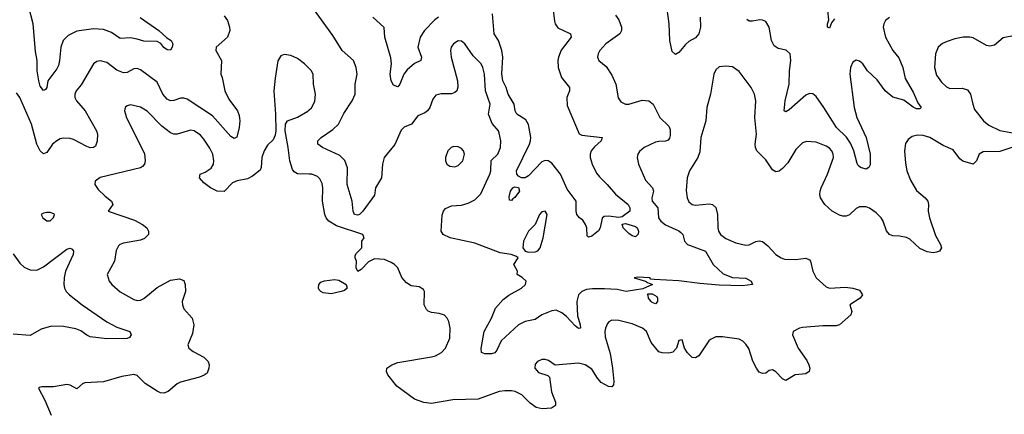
# Model space of a CAD drawing. Header units: inches. Extents: x 1834610 to 2027685, y 642842 to 774116.
# Tile 589 of 632: x 1998268 to 2004156, y 721974 to 724335. Entities that reach past the tile are written whole.
import ezdxf

# ---------------------------------------------------------------- set-up
doc = ezdxf.new("R2010")
doc.units = ezdxf.units.IN
doc.header["$MEASUREMENT"] = 0
doc.layers.add('B9792', color=7, linetype='Continuous')
doc.layers.add('C0702', color=7, linetype='Continuous')

msp = doc.modelspace()

# ---------------------------------------------------------------- linework, layer by layer
at = {"layer": 'B9792', "color": 5}
for points, elevation in [([(1998988.7, 724348.7), (1999100.3, 724270), (1999147.4, 724227.4), (1999174.4, 724210), (1999184.4, 724190), (1999180.3, 724170), (1999170, 724152.3), (1999150, 724155.1), (1999130, 724168.4), (1999111.7, 724191.7), (1999090, 724203.8), (1999010, 724205.8), (1998970, 724219), (1998930, 724225.7), (1998870, 724221.7), (1998817.7, 724257.7), (1998770, 724277.3), (1998710, 724280.3), (1998610, 724266.5), (1998558.6, 724241.4), (1998529.2, 724210), (1998515, 724170), (1998507.3, 724090), (1998499.4, 724060.6), (1998490, 724041.3), (1998435.8, 723970), (1998430, 723928.7), (1998422.5, 723917.5), (1998410, 723912), (1998390, 723938), (1998382.5, 723970), (1998373.3, 724030), (1998373.4, 724090), (1998363.8, 724143.8), (1998349.9, 724309.9), (1998322.5, 724410)], 240), ([(1999490, 724358.4), (1999510.3, 724330), (1999523.7, 724290), (1999525.3, 724270), (1999510.3, 724230), (1999443, 724170), (1999442, 724150), (1999476, 724090), (1999471.3, 724010), (1999479.2, 723990), (1999495.1, 723910), (1999519.4, 723859.4), (1999570.3, 723790), (1999581.1, 723761.1), (1999584.7, 723730), (1999581.1, 723690), (1999567, 723633), (1999550, 723623.6), (1999530, 723635.8), (1999420.5, 723760.5), (1999270, 723860.3), (1999250, 723866.2), (1999230, 723866), (1999190, 723850.9), (1999170, 723848.8), (1999150, 723858.8), (1999123.4, 723890), (1999090, 723961.3), (1998990, 724035.8), (1998970, 724042.8), (1998950, 724041.2), (1998910, 724019.8), (1998890, 724016.2), (1998850, 724032.8), (1998790, 724079.4), (1998750, 724088.9), (1998730, 724085.3), (1998709.5, 724070.5), (1998635.2, 723944.8), (1998605.5, 723910), (1998597.3, 723890), (1998598.5, 723870), (1998608, 723850), (1998660.2, 723790), (1998727.2, 723670), (1998733.2, 723650), (1998732.1, 723607.9), (1998720.7, 723579.3), (1998710.3, 723569.7), (1998690, 723568.4), (1998670, 723576.4), (1998590, 723619.3), (1998570, 723624.8), (1998530, 723626.2), (1998510, 723621.8), (1998489.5, 723610.5), (1998465.3, 723590), (1998430, 723540.7), (1998410, 723531.6), (1998390, 723551.5), (1998371.6, 723590), (1998339.4, 723710), (1998269.8, 723870), (1998250, 723898.3)], 260), ([(2000000, 724043.4), (1999971.7, 724071.7), (1999930, 724102.4), (1999890, 724121.6), (1999850, 724126.6), (1999830, 724119.3), (1999811.9, 724088.1), (1999795.1, 723984.9), (1999788.4, 723910), (1999797.1, 723770), (1999799, 723670), (1999795.3, 723644.7), (1999783.2, 723616.8), (1999750, 723583.6), (1999729.4, 723550.6), (1999716.3, 723510), (1999713.2, 723450), (1999705.5, 723434.5), (1999660.7, 723399.3), (1999630, 723383.1), (1999569.7, 723370.3), (1999541.6, 723358.4), (1999490, 723307.4), (1999448.7, 723310), (1999409, 723330), (1999370, 723359.3), (1999342.7, 723390), (1999346.6, 723410), (1999377.7, 723422.3), (1999414.1, 723445.9), (1999427.2, 723470), (1999429, 723490), (1999422.9, 723530), (1999406.2, 723566.2), (1999370, 723621.1), (1999350, 723643.5), (1999311.6, 723670), (1999290, 723674), (1999210, 723649.9), (1999190, 723650.7), (1999170, 723657.8), (1999117.7, 723697.7), (1999030, 723788.2), (1998990, 723811.1), (1998930, 723825.1), (1998910, 723819.5), (1998899.1, 723810), (1998895.8, 723790), (1998900.3, 723770), (1998907.6, 723747.6), (1999013.7, 723533.7), (1999019.1, 723490), (1999014.3, 723470), (1999003.2, 723456.8), (1998990.2, 723449.8), (1998750, 723390.9), (1998719.1, 723370), (1998718, 723350), (1998738.4, 723318.4), (1998778.8, 723278.8), (1998818, 723250), (1998824.7, 723230), (1998798, 723190), (1998955.5, 723135.5), (1999003.1, 723110), (1999028.4, 723090), (1999039.3, 723070), (1999039.3, 723050), (1999014.4, 723025.6), (1998990, 723015.8), (1998890, 722998), (1998867.7, 722990), (1998858.6, 722981.5), (1998845.3, 722954.8), (1998834.6, 722890), (1998792.2, 722810), (1998803.7, 722770), (1998819.5, 722750), (1998870, 722706.3), (1998950, 722661.1), (1998970, 722655.3), (1998990, 722658), (1999010, 722667.2), (1999090, 722732.9), (1999170, 722776.5), (1999224.9, 722784.9), (1999250, 722774), (1999258.7, 722750), (1999260.3, 722710), (1999239.5, 722650), (1999241.1, 722630), (1999250, 722604.9), (1999298.7, 722550), (1999308.8, 722510), (1999301.2, 722458.8), (1999274, 722390), (1999280.7, 722370), (1999304.9, 722350), (1999370, 722317.1), (1999394.4, 722290), (1999400.4, 722270), (1999399.3, 722250), (1999390, 722221.2), (1999372.1, 722207.9), (1999343.1, 722196.9), (1999230, 722166.6), (1999210, 722155.8), (1999156.3, 722110), (1999130, 722101.3), (1999110, 722103), (1999090, 722113.3), (1999018.8, 722158.8), (1998970, 722207.1), (1998950, 722211.7), (1998879.3, 722200.7), (1998770, 722168.8), (1998657.3, 722162.7), (1998643.5, 722156.5), (1998610, 722127.6), (1998570, 722148.5), (1998550, 722152.3), (1998470, 722138.7), (1998401.1, 722138.9), (1998384.9, 722135.1), (1998381, 722130), (1998419.5, 722059.5), (1998456.5, 721970)], 280), ([(2000000, 723410.6), (1999930, 723413.2), (1999910, 723424.2), (1999899, 723439), (1999882.7, 723490), (1999874.6, 723570), (1999855.1, 723670), (1999857, 723710), (1999869.5, 723730.5), (1999930, 723752.4), (1999991.7, 723788.3), (2000000, 723795.7)], 280), ([(1998230, 722934.9), (1998270, 722878.4), (1998295.1, 722855.1), (1998330, 722839), (1998370, 722836.1), (1998410, 722857.6), (1998550, 722962.3), (1998570, 722968), (1998582.5, 722962.5), (1998590.3, 722950.3), (1998587.2, 722930), (1998542.9, 722830), (1998533.4, 722790), (1998531.6, 722750), (1998536, 722730), (1998547, 722710), (1998565.3, 722690), (1998642.8, 722630), (1998790, 722527.2), (1998850, 722495.5), (1998926.8, 722470), (1998934.4, 722450), (1998925.5, 722434.5), (1998910, 722428), (1998790, 722426.5), (1998690, 722438), (1998670, 722447.3), (1998634.4, 722474.4), (1998604.9, 722484.9), (1998530, 722499.9), (1998458.9, 722501), (1998396, 722484), (1998330, 722446.3), (1998230, 722454)], 260)]:
    msp.add_lwpolyline(points, dxfattribs=dict(at, elevation=elevation))
at = {"layer": 'B9792', "color": 5, "elevation": 280}
msp.add_lwpolyline([(1998450, 723182.4), (1998430, 723182.4), (1998410, 723178.4), (1998397.3, 723170), (1998406.8, 723150), (1998430, 723130.8), (1998450, 723130.8), (1998470, 723151.3), (1998477, 723170), (1998473.3, 723173.3)], close=True, dxfattribs=at)
at = {"layer": 'C0702', "color": 5}
for points, elevation in [([(2002337.4, 724350), (2002340.1, 724290), (2002330, 724249.7), (2002310, 724227.4), (2002270, 724203.9), (2002250, 724186.2), (2002210, 724139.7), (2002190, 724127.6), (2002170, 724144.5), (2002155.2, 724210), (2002151.3, 724310), (2002116.3, 724576.4)], 260), ([(2001830, 724362.6), (2001850, 724334.9), (2001867.1, 724290), (2001866.7, 724270), (2001856, 724250), (2001772.2, 724190), (2001737.6, 724150), (2001726.4, 724130), (2001723, 724110), (2001730.4, 724090.4), (2001774.4, 724054.4), (2001810, 724003), (2001832.6, 723950), (2001847.4, 723867.4), (2001862.8, 723842.7), (2001890, 723830.4), (2001910, 723830.3), (2001990, 723853.8), (2002030, 723848.8), (2002055.8, 723830), (2002096.5, 723750), (2002150, 723697.4), (2002158.3, 723678.3), (2002158.1, 723641.9), (2002154.2, 723625.8), (2002145.7, 723614.3), (2002130, 723608.5), (2002090, 723607.1), (2002070, 723601.7), (2002003, 723570), (2001974.1, 723545.9), (2001964.4, 723530), (2001960.4, 723510), (2001968.6, 723470), (2002010, 723375.5), (2002051.4, 723330), (2002057.6, 723310), (2002048.4, 723270), (2002050.2, 723250.2), (2002083.6, 723210), (2002087.9, 723150), (2002102.9, 723130), (2002130, 723108.4), (2002210, 723071.8), (2002222.2, 723062.2), (2002234.2, 723050), (2002243.6, 723010), (2002262.4, 722990), (2002370, 722950.2), (2002415.5, 722870), (2002474.6, 722814.7), (2002530, 722792.5), (2002610, 722788.8), (2002642.4, 722770), (2002651, 722750), (2002590, 722743.2), (2002450, 722746.4), (2002336.1, 722756), (2002210, 722773.5), (2002061.3, 722781.3), (2002043.2, 722783.2), (2002035.3, 722790), (2001965.5, 722794.5), (2001942, 722790), (2002011.3, 722771.3), (2002022, 722762), (2002052, 722750), (2001995.3, 722724.7), (2001894, 722710), (2001840.7, 722720.7), (2001765, 722725), (2001694.1, 722725.9), (2001658.4, 722721.6), (2001630, 722708.7), (2001610.2, 722690), (2001600.5, 722650), (2001603.2, 722563.2), (2001619.7, 722510), (2001621, 722490), (2001610, 722487.9), (2001590, 722503.1), (2001538.8, 722558.8), (2001510, 722582.3), (2001476.8, 722596.8), (2001450, 722593.5), (2001390, 722569.8), (2001350, 722541.8), (2001290, 722528.9), (2001250, 722509.8), (2001146.7, 722413.3), (2001121.7, 722358.3), (2001110, 722342.9), (2001090, 722336.9), (2001050, 722336.2), (2001030, 722344), (2001027.3, 722367.3), (2001045.8, 722470), (2001088.9, 722550), (2001113.6, 722610), (2001159.5, 722660.5), (2001193.8, 722686.2), (2001269.6, 722730), (2001292.6, 722750), (2001296.2, 722770), (2001273.8, 722793.8), (2001242, 722810), (2001244, 722830), (2001224, 722870), (2001248.7, 722910), (2001238.6, 722918.6), (2001208, 722930), (2001140.6, 722940.6), (2000990, 722997.7), (2000842, 723030), (2000799.7, 723050), (2000788.6, 723070), (2000793.9, 723166.1), (2000803.1, 723190), (2000814.7, 723205.3), (2000850, 723221.8), (2000910, 723226.2), (2000950, 723237.3), (2000990, 723257.4), (2001026.3, 723293.7), (2001080.2, 723410), (2001085.4, 723430), (2001087.8, 723492.2), (2001128, 723530), (2001143.1, 723570), (2001144.7, 723610), (2001136, 723656), (2001130.6, 723670.6), (2001094.2, 723714.2), (2001071.9, 723770), (2001081.2, 723830), (2001052.9, 723910), (2001047.7, 724010), (2001037.8, 724050), (2001026.9, 724070), (2000979.4, 724119.4), (2000930.8, 724190.8), (2000919.5, 724199.5), (2000910, 724205.6), (2000890, 724207.6), (2000861.6, 724190), (2000848.8, 724170), (2000844.2, 724150), (2000848.9, 724110), (2000886.9, 723970), (2000887.9, 723932.1), (2000881.3, 723910), (2000870, 723898.7), (2000850, 723892.4), (2000787.6, 723892.4), (2000757.3, 723882.7), (2000739.5, 723860.5), (2000720.3, 723810), (2000706.4, 723790), (2000690, 723777.4), (2000650, 723759.6), (2000610.4, 723710), (2000567.9, 723692.1), (2000550, 723675.1), (2000511.3, 723588.7), (2000447.4, 723510), (2000436.9, 723470), (2000432.6, 723390), (2000396, 723330), (2000390, 723285.2), (2000321.1, 723190), (2000300.5, 723170), (2000290, 723165.6), (2000270, 723168.8), (2000262, 723190), (2000256.5, 723250), (2000226.4, 723350), (2000228.6, 723448.6), (2000212.7, 723492.7), (2000182.9, 723522.8), (2000079.6, 723570), (2000051.8, 723590), (2000051.4, 723610), (2000071.2, 723630), (2000141, 723679), (2000175.4, 723710), (2000206.3, 723773.7), (2000257, 723850), (2000274.9, 723890), (2000274.2, 723950), (2000287.1, 724010), (2000279.8, 724050), (2000264.2, 724090), (2000197.2, 724150), (2000140, 724240), (2000014.4, 724414.4)], 260), ([(2001455.4, 724410), (2001466, 724326), (2001470.3, 724310), (2001485.5, 724285.5), (2001554.7, 724254.7), (2001561.3, 724250), (2001565.7, 724230), (2001506.8, 724153.2), (2001489.3, 724110), (2001486.7, 724090), (2001488.5, 724050), (2001507.1, 723990), (2001556.5, 723930), (2001555.2, 723910), (2001540.9, 723870), (2001541.2, 723821.2), (2001613.2, 723653.2), (2001630, 723645.2), (2001750.6, 723630), (2001744.9, 723610), (2001705.2, 723574.8), (2001685.2, 723550), (2001678.6, 723530), (2001679.2, 723510), (2001691.1, 723470), (2001717.3, 723417.3), (2001734.6, 723394.6), (2001780.2, 723350), (2001830.7, 723290.7), (2001906.7, 723230), (2001917, 723210), (2001916.4, 723190), (2001870, 723156.2), (2001850, 723151.6), (2001790, 723160.5), (2001762.6, 723157.4), (2001752.2, 723147.8), (2001738.7, 723090), (2001730, 723072.7), (2001690, 723040.9), (2001670, 723033.2), (2001662.4, 723042.4), (2001659.1, 723090), (2001651.2, 723110), (2001635.4, 723135.4), (2001616.4, 723150), (2001600.7, 723170), (2001595.4, 723190), (2001596, 723250), (2001542.1, 723322.1), (2001503, 723410), (2001450, 723476.5), (2001429.2, 723490), (2001410, 723492.7), (2001390, 723485.7), (2001310, 723401.8), (2001290, 723389), (2001268.1, 723388.1), (2001250, 723398.5), (2001240.6, 723410), (2001239.3, 723430), (2001317.3, 723590), (2001323.2, 723610), (2001324.3, 723630), (2001311, 723709), (2001295.6, 723735.6), (2001240.2, 723770), (2001231.6, 723790), (2001226, 723830), (2001189.9, 723889.9), (2001177.2, 723930), (2001156.6, 723970), (2001150.6, 724010.6), (2001157.9, 724110), (2001152, 724150), (2001131.1, 724210), (2001104.8, 724250), (2001094.6, 724370)], 240), ([(2000772.4, 724350), (2000750, 724334), (2000688.7, 724270), (2000662.9, 724230), (2000648.6, 724170), (2000670.9, 724110), (2000667, 724090), (2000630, 724073.7), (2000584.4, 724035.6), (2000566, 724010), (2000541.5, 723950), (2000530, 723932.4), (2000503.2, 723943.2), (2000489.1, 723969.1), (2000483.7, 724010), (2000490.7, 724070), (2000487.6, 724107.6), (2000450.8, 724230), (2000447.4, 724287.4), (2000380.6, 724350)], 240), ([(2003470, 724348.9), (2003445.8, 724330), (2003435, 724310), (2003431.9, 724290), (2003446, 724230), (2003490, 724150.3), (2003525.9, 724105.9), (2003548.3, 724050), (2003563.9, 723983.9), (2003610, 723902.4), (2003638.6, 723838.6), (2003659.1, 723810), (2003650, 723802), (2003630, 723802.6), (2003610, 723811.5), (2003554.4, 723854.4), (2003490, 723870.8), (2003442.6, 723910), (2003395.2, 723975.2), (2003338.3, 724030), (2003310, 724070.8), (2003290, 724087.6), (2003270, 724093.1), (2003250, 724081.3), (2003235.9, 724050), (2003231.2, 724010), (2003257.9, 723810), (2003273.4, 723750), (2003330.2, 723630), (2003353.2, 723530), (2003353.7, 723466.3), (2003346, 723450), (2003330, 723440.9), (2003295.3, 723450), (2003282.3, 723462.3), (2003275.1, 723475.1), (2003256.5, 723550), (2003237.1, 723597.1), (2003211.7, 723631.7), (2003151.9, 723690), (2003076.1, 723810), (2003030, 723874.8), (2003010, 723892.1), (2002990, 723894.2), (2002970, 723883.8), (2002870, 723795.1), (2002850, 723783.6), (2002839.3, 723790), (2002845.4, 723850), (2002869.8, 723950), (2002870.8, 724030), (2002879.7, 724090), (2002874.7, 724130), (2002852.1, 724152.1), (2002802.9, 724162.9), (2002779.2, 724179.2), (2002764.7, 724210), (2002749.8, 724289.8), (2002730, 724324.5), (2002710, 724333), (2002693.9, 724333.9), (2002650, 724325.3), (2002630, 724326), (2002615.7, 724335.7)], 260), ([(2003139.9, 724340.1), (2003122.8, 724317.2), (2003110, 724284), (2003098, 724290), (2003099, 724310), (2003106.8, 724333.2), (2003101.2, 724390)], 240), ([(2004210, 724239.4), (2004150, 724226), (2004096.7, 724183.3), (2004070, 724176), (2004050, 724181.1), (2003970, 724225.8), (2003950, 724230.9), (2003910, 724230.9), (2003859.4, 724220.6), (2003815, 724205), (2003787.2, 724192.8), (2003759.6, 724170), (2003743.6, 724130), (2003738.4, 724050), (2003750, 724003), (2003780.3, 723960.3), (2003810, 723932.9), (2003830, 723923.2), (2003904.5, 723924.5), (2003935.1, 723915.1), (2003954.3, 723890), (2003966.7, 723830), (2003978.3, 723798.3), (2004031.5, 723730), (2004064.3, 723704.3), (2004130, 723672.5), (2004216.5, 723656.5)], 280), ([(2004230, 723580.3), (2004130, 723546.5), (2004030, 723544.1), (2004005.8, 723530), (2003988.8, 723490), (2003968.9, 723471.1), (2003908.1, 723488.1), (2003890, 723503.1), (2003850, 723556.4), (2003790, 723583.1), (2003710, 723630.6), (2003670, 723642.2), (2003636.2, 723643.8), (2003603.9, 723636.1), (2003580.8, 723619.2), (2003565.5, 723594.5), (2003559, 723550), (2003564.2, 723475.8), (2003573.7, 723430), (2003595, 723375), (2003630, 723314), (2003682, 723270), (2003697.8, 723250), (2003702.4, 723230), (2003700.2, 723190), (2003708.1, 723150), (2003744.7, 723044.7), (2003774.4, 722990), (2003780.3, 722970), (2003768.9, 722951.1), (2003750, 722943.9), (2003730, 722939.8), (2003693.8, 722946.2), (2003650, 722966.6), (2003590, 723022.4), (2003571.9, 723031.9), (2003530, 723040.7), (2003490, 723042.4), (2003469.1, 723049.1), (2003451.3, 723071.3), (2003432.2, 723130), (2003419.8, 723150), (2003390, 723180.4), (2003350, 723206.6), (2003330, 723215.8), (2003290, 723216.3), (2003270, 723206), (2003230, 723167.8), (2003210, 723159.7), (2003190, 723159.7), (2003170, 723165.7), (2003127.3, 723190), (2003082.4, 723230), (2003057.2, 723270), (2003052.2, 723290), (2003054.2, 723310), (2003059.8, 723330), (2003098.9, 723410), (2003133.8, 723510), (2003132.5, 723530), (2003123.9, 723550), (2003110, 723565.7), (2003090, 723577.8), (2003030, 723602.4), (2002973.3, 723606.7), (2002950, 723598.7), (2002910, 723558.4), (2002860.9, 723479.1), (2002830, 723444.4), (2002810, 723428.4), (2002790, 723424), (2002770, 723436.3), (2002730, 723497.3), (2002676.9, 723550), (2002668.6, 723570), (2002666.6, 723590), (2002674, 723650), (2002664.5, 723750), (2002670.9, 723850), (2002662, 723890), (2002641.3, 723930), (2002570, 724026), (2002530, 724052.7), (2002490, 724057.2), (2002450, 724052.3), (2002430, 724036), (2002418, 724010), (2002399.3, 723890), (2002377.6, 723810), (2002370.3, 723730), (2002341.2, 723630), (2002335.3, 723544.7), (2002322.4, 723510), (2002273, 723430), (2002259.7, 723390), (2002252.7, 723312.7), (2002260.3, 723270), (2002270, 723245.5), (2002289.2, 723229.2), (2002310, 723224.6), (2002393, 723233), (2002410, 723229.1), (2002430, 723211.8), (2002441.6, 723170), (2002442.4, 723090), (2002446.9, 723070), (2002459.6, 723050), (2002490, 723025.2), (2002550, 722999.6), (2002610, 722985.3), (2002630, 722988.7), (2002670, 723009), (2002690, 723011.4), (2002710, 723007.7), (2002742.2, 722982.2), (2002790.6, 722930), (2002820.7, 722910), (2002842, 722902), (2002910, 722900.2), (2002970, 722907.7), (2002990, 722898), (2002996.5, 722890), (2003010.3, 722830), (2003030, 722790.5), (2003090, 722737), (2003110, 722728.4), (2003205.7, 722734.3), (2003250, 722729.3), (2003290, 722716.5), (2003308.7, 722690), (2003294.9, 722670), (2003233, 722630), (2003244.9, 722590), (2003238, 722570), (2003171, 722509), (2003150, 722504.1), (2003070, 722504.3), (2002950, 722494), (2002930.6, 722490), (2002893.4, 722470), (2002888.7, 722450), (2002922.9, 722370), (2002975.9, 722295.9), (2002987.9, 722270), (2002992.1, 722250), (2002988.7, 722230), (2002970, 722216), (2002905.5, 722210), (2002850, 722175.8), (2002830, 722187.4), (2002790, 722228.3), (2002770, 722240.5), (2002750, 722236), (2002730, 722221.5), (2002710, 722217.8), (2002690, 722226.6), (2002673.7, 722250), (2002652.5, 722292.5), (2002627.6, 722367.6), (2002610, 722394.5), (2002591.7, 722411.7), (2002570, 722423.1), (2002470, 722438.2), (2002430, 722437.3), (2002398.7, 722421.3), (2002390, 722414.3), (2002330, 722323.5), (2002310, 722312.6), (2002290, 722314.3), (2002261.2, 722341.2), (2002242.9, 722370), (2002230, 722419), (2002210, 722415.3), (2002195.5, 722370), (2002173.1, 722346.9), (2002150, 722339.6), (2002110, 722341.3), (2002090, 722348), (2002043.9, 722403.9), (2002015.8, 722470), (2001991.8, 722490), (2001930, 722515.6), (2001850, 722535.6), (2001810, 722538), (2001791.6, 722528.4), (2001782.2, 722517.8), (2001770.2, 722489.8), (2001767.2, 722470), (2001770, 722438.8), (2001798.4, 722338.4), (2001813.5, 722250), (2001820.9, 722170), (2001819.5, 722150), (2001810, 722138.4), (2001790, 722140.5), (2001745.7, 722165.7), (2001722.6, 722190), (2001690, 722244.2), (2001650, 722270.9), (2001610, 722279.7), (2001470, 722269), (2001430, 722296.2), (2001410, 722303), (2001390, 722302.6), (2001364.9, 722290), (2001350, 722273.6), (2001348.1, 722250), (2001370, 722224), (2001426.7, 722206.7), (2001437, 722197), (2001448.5, 722108.5), (2001472.4, 722047.6), (2001472.1, 722027.9), (2001448.6, 722011.4), (2001392.8, 722007.3), (2001356.1, 722016.1), (2001320.7, 722040.7), (2001270, 722090.8), (2001232, 722110), (2001210, 722114.2), (2001170, 722115.3), (2001136, 722110), (2001010, 722064.7), (2000858, 722062), (2000730, 722038.7), (2000684.7, 722044.7), (2000630, 722064.5), (2000523, 722143), (2000469.5, 722210), (2000460.7, 722230), (2000464.5, 722250), (2000492.7, 722270), (2000530, 722284.6), (2000730, 722318.3), (2000754.9, 722325.1), (2000790, 722344.9), (2000813.6, 722370), (2000839.6, 722430), (2000843, 722490), (2000835.1, 722530), (2000825.1, 722550), (2000808.1, 722568.2), (2000777.5, 722577.5), (2000730, 722584), (2000711.1, 722591.1), (2000700.7, 722600.7), (2000687.6, 722630), (2000689.4, 722709.4), (2000682, 722722), (2000656.6, 722736.6), (2000610, 722743.5), (2000580.5, 722760.5), (2000552.7, 722792.7), (2000529.8, 722850), (2000510.4, 722870.5), (2000490, 722883.2), (2000450, 722899.8), (2000390, 722903.5), (2000353.4, 722886.6), (2000310, 722840.9), (2000289.5, 722829.5), (2000280.9, 722850), (2000281.6, 722890), (2000274.5, 722910), (2000275.1, 722924.9), (2000281.6, 722938.4), (2000313.2, 722970), (2000314, 723010), (2000329, 723030), (2000319.3, 723050), (2000162.5, 723102.5), (2000116.8, 723130), (2000100.4, 723150), (2000093.7, 723170), (2000079.2, 723250), (2000081, 723330), (2000076.1, 723356.1), (2000062.9, 723382.9), (2000050, 723396.9), (2000015.3, 723410), (2000000, 723410.6)], 280), ([(2000000, 723795.7), (2000012.9, 723807.1), (2000033.8, 723846.2), (2000036.8, 723890), (2000025.2, 723950), (2000022.2, 724010), (2000011.7, 724031.7), (2000000, 724043.4)], 280)]:
    msp.add_lwpolyline(points, dxfattribs=dict(at, elevation=elevation))
for points, elevation in [([(2000864.5, 723575.5), (2000849.3, 723570.7), (2000828.8, 723550), (2000813.7, 723510), (2000814.4, 723490), (2000823, 723470), (2000839.5, 723459.5), (2000870, 723454.9), (2000890, 723463.1), (2000917.2, 723490), (2000927.2, 723530), (2000921.7, 723550), (2000910, 723564.7), (2000890, 723574.4)], 280), ([(2001210, 723252.7), (2001196.4, 723256.4), (2001195.1, 723275.1), (2001203.1, 723310), (2001217.6, 723330), (2001230, 723335.2), (2001250, 723331.2), (2001257.7, 723310), (2001230, 723271.6), (2001216.7, 723263.3)], 240), ([(2001410, 723189), (2001390, 723185.2), (2001377.3, 723170), (2001351, 723110), (2001310, 723069.4), (2001281.6, 723010), (2001277.3, 722970), (2001290, 722951), (2001310, 722944), (2001350, 722946), (2001367, 722953), (2001381.2, 722970), (2001398, 723030), (2001422.7, 723170)], 260), ([(2001950, 723036), (2001930, 723042.4), (2001910, 723055.6), (2001877, 723090), (2001870, 723112), (2001890, 723116.3), (2001950, 723097.4), (2001960.4, 723090), (2001968, 723070), (2001967.5, 723052.5)], 240), ([(2000130, 722696), (2000082, 722702), (2000068.7, 722708.7), (2000060, 722720), (2000055.1, 722730), (2000057.6, 722750), (2000070, 722764.9), (2000090, 722773.5), (2000150, 722780.5), (2000176.2, 722776.2), (2000220.5, 722750), (2000226.4, 722730), (2000210, 722715.1), (2000190, 722708.7)], 280), ([(2002070, 722636.2), (2002050, 722643.1), (2002043.5, 722650), (2002028.3, 722670), (2002027.2, 722687.2), (2002022, 722690), (2002025.6, 722694.4), (2002050, 722694.8), (2002078.3, 722678.3), (2002082.4, 722670), (2002081.3, 722650)], 260)]:
    msp.add_lwpolyline(points, close=True, dxfattribs=dict(at, elevation=elevation))

doc.saveas('drawing.dxf')
